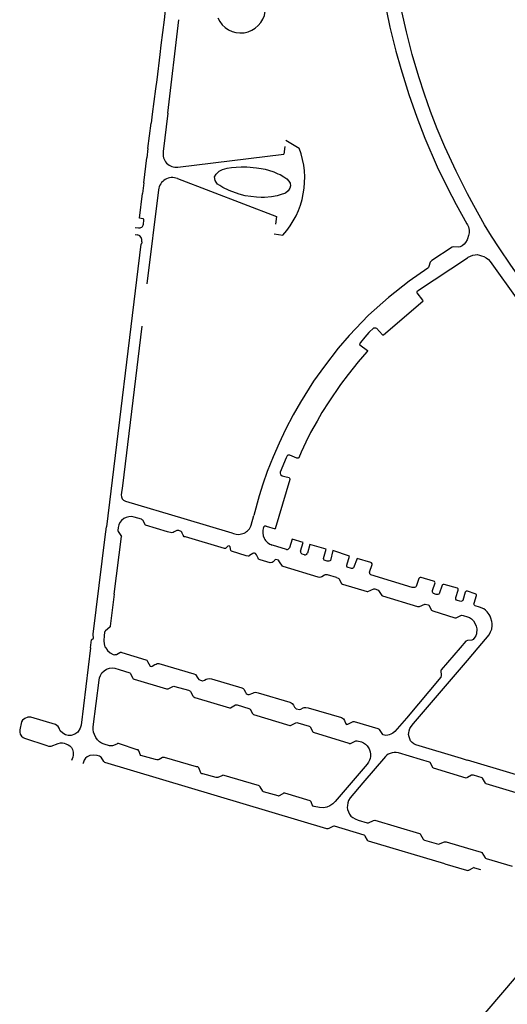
# Model space of a CAD drawing. Extents: x 148869 to 161638, y 453607 to 469810.
# Tile 1051 of 1056: x 159129.06 to 159131.15, y 459884.28 to 459888.52. Entities that reach past the tile are written whole.
import ezdxf

# ---------------------------------------------------------------- set-up
doc = ezdxf.new("R2010")
doc.units = 0
doc.layers.add('LKI_V01_KANTRIJWEG', color=252, linetype='CONTINUOUS')

msp = doc.modelspace()

# ---------------------------------------------------------------- linework, layer by layer
at = {"layer": 'LKI_V01_KANTRIJWEG'}
for p, q in [((159129.683, 459888.5655), (159129.6777, 459888.5243)), ((159129.683, 459888.5655), (159129.6777, 459888.5243)), ((159129.6777, 459888.5243), (159129.6645, 459888.4146)), ((159129.6777, 459888.5243), (159129.6645, 459888.4146)), ((159129.6937, 459888.1217), (159129.7421, 459888.5245)), ((159129.6937, 459888.1217), (159129.7421, 459888.5245)), ((159129.6645, 459888.4146), (159129.6601, 459888.3748)), ((159129.6645, 459888.4146), (159129.6601, 459888.3748)), ((159129.6601, 459888.3748), (159129.6462, 459888.2657)), ((159129.6601, 459888.3748), (159129.6462, 459888.2657)), ((159129.6462, 459888.2657), (159129.6416, 459888.2274)), ((159129.6462, 459888.2657), (159129.6416, 459888.2274)), ((159129.6416, 459888.2274), (159129.6264, 459888.1176)), ((159129.6416, 459888.2274), (159129.6264, 459888.1176)), ((159129.6264, 459888.1176), (159129.6218, 459888.0786)), ((159129.6264, 459888.1176), (159129.6218, 459888.0786)), ((159129.6937, 459888.1217), (159129.6742, 459887.9566)), ((159129.6937, 459888.1217), (159129.6742, 459887.9566)), ((159129.6086, 459887.9695), (159129.6218, 459888.0786)), ((159129.6086, 459887.9695), (159129.6218, 459888.0786)), ((159130.1978, 459887.9784), (159130.1939, 459887.9454)), ((159130.1978, 459887.9784), (159130.1939, 459887.9454)), ((159130.2013, 459888.0063), (159130.259, 459887.9712)), ((159130.2013, 459888.0063), (159130.259, 459887.9712)), ((159129.6086, 459887.9695), (159129.6039, 459887.93)), ((159129.6086, 459887.9695), (159129.6039, 459887.93)), ((159129.7374, 459887.889), (159130.1939, 459887.9454)), ((159129.7374, 459887.889), (159130.1939, 459887.9454)), ((159129.5905, 459887.8214), (159129.6039, 459887.93)), ((159129.5905, 459887.8214), (159129.6039, 459887.93)), ((159129.5905, 459887.8214), (159129.5855, 459887.7767)), ((159129.5905, 459887.8214), (159129.5855, 459887.7767)), ((159129.6541, 459887.7921), (159129.6042, 459887.3873)), ((159129.6541, 459887.7921), (159129.6042, 459887.3873)), ((159129.5894, 459887.6435), (159129.5916, 459887.662)), ((159129.5894, 459887.6435), (159129.5916, 459887.662)), ((159129.5529, 459887.6302), (159129.5674, 459887.6286)), ((159129.5529, 459887.6302), (159129.5674, 459887.6286)), ((159129.5529, 459887.6), (159129.5641, 459887.5986)), ((159129.5529, 459887.6), (159129.5641, 459887.5986)), ((159130.1523, 459887.6028), (159130.1894, 459887.5974)), ((159130.1523, 459887.6028), (159130.1894, 459887.5974)), ((159129.5782, 459887.5578), (159129.4297, 459886.3404)), ((159129.5782, 459887.5578), (159129.4297, 459886.3404)), ((159129.5829, 459887.5675), (159129.5822, 459887.5622)), ((159129.5829, 459887.5675), (159129.5822, 459887.5622)), ((159130.3213, 459886.9676), (159130.265, 459886.8781)), ((159130.3213, 459886.9676), (159130.265, 459886.8781)), ((159129.512, 459886.4518), (159129.7636, 459886.3764)), ((159129.512, 459886.4518), (159129.7636, 459886.3764)), ((159129.5803, 459886.3737), (159129.5494, 459886.3831)), ((159129.5803, 459886.3737), (159129.5494, 459886.3831)), ((159129.5984, 459886.3479), (159129.5864, 459886.3689)), ((159129.5984, 459886.3479), (159129.5864, 459886.3689)), ((159129.7636, 459886.3764), (159129.9695, 459886.3146)), ((159129.7636, 459886.3764), (159129.9695, 459886.3146)), ((159130.0529, 459886.3487), (159130.0647, 459886.3899)), ((159130.0529, 459886.3487), (159130.0647, 459886.3899)), ((159129.4247, 459886.2984), (159129.4297, 459886.3404)), ((159129.4247, 459886.2984), (159129.4297, 459886.3404)), ((159130.118, 459886.3437), (159130.1554, 459886.3325)), ((159130.118, 459886.3437), (159130.1554, 459886.3325)), ((159129.3734, 459885.8788), (159129.4247, 459886.2984)), ((159129.3734, 459885.8788), (159129.4247, 459886.2984)), ((159129.4632, 459886.0511), (159129.4953, 459886.2998)), ((159129.4632, 459886.0511), (159129.4953, 459886.2998)), ((159129.7544, 459886.3181), (159129.7521, 459886.3203)), ((159129.7544, 459886.3181), (159129.7521, 459886.3203)), ((159129.9695, 459886.3146), (159129.9772, 459886.3123)), ((159129.9695, 459886.3146), (159129.9772, 459886.3123)), ((159130.2051, 459886.2438), (159130.1439, 459886.2622)), ((159130.2051, 459886.2438), (159130.1439, 459886.2622)), ((159130.3055, 459886.2651), (159130.2949, 459886.2273)), ((159130.3055, 459886.2651), (159130.2949, 459886.2273)), ((159130.1567, 459886.2001), (159130.154, 459886.1969)), ((159130.1567, 459886.2001), (159130.154, 459886.1969)), ((159130.2823, 459886.2207), (159130.2725, 459886.2234)), ((159130.2823, 459886.2207), (159130.2725, 459886.2234)), ((159129.3723, 459885.8701), (159129.3734, 459885.8788)), ((159129.3723, 459885.8701), (159129.3734, 459885.8788)), ((159130.9831, 459885.7648), (159131.0295, 459885.8195)), ((159130.9831, 459885.7648), (159131.0295, 459885.8195)), ((159129.373, 459885.4795), (159129.399, 459885.6802)), ((159129.373, 459885.4795), (159129.399, 459885.6802)), ((159130.4594, 459885.4958), (159130.4619, 459885.4916)), ((159130.4594, 459885.4958), (159130.4619, 459885.4916)), ((159130.4619, 459885.4916), (159130.4641, 459885.4902)), ((159130.4619, 459885.4916), (159130.4641, 459885.4902)), ((159130.9831, 459885.3352), (159130.9578, 459885.3428)), ((159130.9831, 459885.3352), (159130.9578, 459885.3428)), ((159130.799, 459884.9921), (159130.8595, 459884.9743)), ((159130.799, 459884.9921), (159130.8595, 459884.9743)), ((159130.8595, 459884.9743), (159130.8846, 459884.9852)), ((159130.8595, 459884.9743), (159130.8846, 459884.9852)), ((159130.8855, 459884.8904), (159130.9798, 459884.8623)), ((159130.8855, 459884.8904), (159130.9798, 459884.8623)), ((159130.9798, 459884.8623), (159130.9831, 459884.8617)), ((159130.9798, 459884.8623), (159130.9831, 459884.8617)), ((159130.989, 459884.8628), (159131.0076, 459884.8727)), ((159130.989, 459884.8628), (159131.0076, 459884.8727)), ((159131.0144, 459884.8729), (159131.0395, 459884.8654)), ((159131.0144, 459884.8729), (159131.0395, 459884.8654)), ((159131.2559, 459884.4793), (159130.9831, 459884.159)), ((159131.2559, 459884.4793), (159130.9831, 459884.159))]:
    msp.add_line(p, q, dxfattribs=at)
for points in [[(159130.9831, 459887.7741), (159130.9343, 459887.8716), (159130.8861, 459887.9767), (159130.8535, 459888.0542), (159130.8247, 459888.1299), (159130.7982, 459888.2044), (159130.7742, 459888.2787), (159130.746, 459888.3753), (159130.7206, 459888.4723), (159130.7017, 459888.5592), (159130.6776, 459888.6866), (159130.6623, 459888.7929), (159130.6485, 459888.9221), (159130.6429, 459889.01), (159130.6386, 459889.1204)], [(159130.9831, 459887.7741), (159130.9343, 459887.8716), (159130.8861, 459887.9767), (159130.8535, 459888.0542), (159130.8247, 459888.1299), (159130.7982, 459888.2044), (159130.7742, 459888.2787), (159130.746, 459888.3753), (159130.7206, 459888.4723), (159130.7017, 459888.5592), (159130.6776, 459888.6866), (159130.6623, 459888.7929), (159130.6485, 459888.9221), (159130.6429, 459889.01), (159130.6386, 459889.1204)], [(159130.6179, 459888.6559), (159130.6347, 459888.563), (159130.6496, 459888.493), (159130.6747, 459888.3888), (159130.6965, 459888.314), (159130.7313, 459888.202), (159130.7658, 459888.1055), (159130.8003, 459888.015), (159130.8535, 459887.8916), (159130.898, 459887.8001), (159130.9344, 459887.7288), (159130.9808, 459887.6457), (159130.9831, 459887.6409)], [(159130.6179, 459888.6559), (159130.6347, 459888.563), (159130.6496, 459888.493), (159130.6747, 459888.3888), (159130.6965, 459888.314), (159130.7313, 459888.202), (159130.7658, 459888.1055), (159130.8003, 459888.015), (159130.8535, 459887.8916), (159130.898, 459887.8001), (159130.9344, 459887.7288), (159130.9808, 459887.6457), (159130.9831, 459887.6409)], [(159129.8952, 459887.8472), (159129.9017, 459887.8595), (159129.9149, 459887.8716), (159129.9301, 459887.8792), (159129.949, 459887.8846), (159129.9683, 459887.8878), (159129.9886, 459887.8896), (159130.0102, 459887.8906), (159130.0338, 459887.8904), (159130.0752, 459887.8868), (159130.0959, 459887.8841), (159130.1135, 459887.8804), (159130.1272, 459887.8767), (159130.1502, 459887.8692), (159130.1674, 459887.8613), (159130.178, 459887.8578), (159130.1939, 459887.8482), (159130.2062, 459887.8394), (159130.2155, 459887.8288), (159130.2207, 459887.8203), (159130.2221, 459887.8095), (159130.2196, 459887.7985), (159130.2124, 459887.7879), (159130.2004, 459887.7776), (159130.1774, 459887.7697), (159130.1649, 459887.7664), (159130.1401, 459887.7624), (159130.1105, 459887.7595), (159130.0962, 459887.7592), (159130.0761, 459887.7602), (159130.0271, 459887.7664), (159130.0014, 459887.7733), (159129.958, 459887.7893), (159129.9306, 459887.8022), (159129.9175, 459887.8104), (159129.9086, 459887.8169), (159129.9015, 459887.8253), (159129.8976, 459887.8324), (159129.8952, 459887.8472)], [(159129.8952, 459887.8472), (159129.9017, 459887.8595), (159129.9149, 459887.8716), (159129.9301, 459887.8792), (159129.949, 459887.8846), (159129.9683, 459887.8878), (159129.9886, 459887.8896), (159130.0102, 459887.8906), (159130.0338, 459887.8904), (159130.0752, 459887.8868), (159130.0959, 459887.8841), (159130.1135, 459887.8804), (159130.1272, 459887.8767), (159130.1502, 459887.8692), (159130.1674, 459887.8613), (159130.178, 459887.8578), (159130.1939, 459887.8482), (159130.2062, 459887.8394), (159130.2155, 459887.8288), (159130.2207, 459887.8203), (159130.2221, 459887.8095), (159130.2196, 459887.7985), (159130.2124, 459887.7879), (159130.2004, 459887.7776), (159130.1774, 459887.7697), (159130.1649, 459887.7664), (159130.1401, 459887.7624), (159130.1105, 459887.7595), (159130.0962, 459887.7592), (159130.0761, 459887.7602), (159130.0271, 459887.7664), (159130.0014, 459887.7733), (159129.958, 459887.7893), (159129.9306, 459887.8022), (159129.9175, 459887.8104), (159129.9086, 459887.8169), (159129.9015, 459887.8253), (159129.8976, 459887.8324), (159129.8952, 459887.8472)], [(159129.7354, 459887.8403), (159130.1615, 459887.6771), (159130.1574, 459887.6444)], [(159129.7354, 459887.8403), (159130.1615, 459887.6771), (159130.1574, 459887.6444)], [(159129.5873, 459887.6677), (159129.5726, 459887.6694), (159129.5855, 459887.7767)], [(159129.5873, 459887.6677), (159129.5726, 459887.6694), (159129.5855, 459887.7767)], [(159131.2287, 459887.3846), (159131.1702, 459887.4671), (159131.1195, 459887.5417), (159131.0871, 459887.5918), (159131.0574, 459887.6405), (159131.0103, 459887.7244), (159130.9831, 459887.7741)], [(159131.2287, 459887.3846), (159131.1702, 459887.4671), (159131.1195, 459887.5417), (159131.0871, 459887.5918), (159131.0574, 459887.6405), (159131.0103, 459887.7244), (159130.9831, 459887.7741)], [(159130.9831, 459887.6409), (159130.9873, 459887.6321), (159130.9904, 459887.6188), (159130.9905, 459887.6063), (159130.9884, 459887.5951), (159130.9831, 459887.5803)], [(159130.9831, 459887.6409), (159130.9873, 459887.6321), (159130.9904, 459887.6188), (159130.9905, 459887.6063), (159130.9884, 459887.5951), (159130.9831, 459887.5803)], [(159130.9831, 459887.5803), (159130.9818, 459887.5767), (159130.9756, 459887.5657), (159130.9689, 459887.5573), (159130.9611, 459887.5509), (159130.9516, 459887.547), (159130.944, 459887.5457), (159130.9247, 459887.5464), (159130.9177, 459887.5451), (159130.8299, 459887.4873), (159130.8261, 459887.484), (159130.823, 459887.4799), (159130.8179, 459887.4611), (159130.816, 459887.4578), (159130.8123, 459887.454), (159130.7332, 459887.3992)], [(159130.9831, 459887.5803), (159130.9818, 459887.5767), (159130.9756, 459887.5657), (159130.9689, 459887.5573), (159130.9611, 459887.5509), (159130.9516, 459887.547), (159130.944, 459887.5457), (159130.9247, 459887.5464), (159130.9177, 459887.5451), (159130.8299, 459887.4873), (159130.8261, 459887.484), (159130.823, 459887.4799), (159130.8179, 459887.4611), (159130.816, 459887.4578), (159130.8123, 459887.454), (159130.7332, 459887.3992)], [(159130.9831, 459887.4997), (159130.986, 459887.5016), (159131.0068, 459887.5105), (159131.016, 459887.5126), (159131.0247, 459887.5128), (159131.0352, 459887.5107), (159131.0446, 459887.5083), (159131.0547, 459887.5048), (159131.0638, 459887.4993), (159131.0741, 459887.4913), (159131.0811, 459887.4832), (159131.1997, 459887.3169), (159131.2668, 459887.2321), (159131.3739, 459887.1083), (159131.4835, 459886.9935), (159131.5545, 459886.9248), (159131.6423, 459886.847), (159131.7293, 459886.776)], [(159130.9831, 459887.4997), (159130.986, 459887.5016), (159131.0068, 459887.5105), (159131.016, 459887.5126), (159131.0247, 459887.5128), (159131.0352, 459887.5107), (159131.0446, 459887.5083), (159131.0547, 459887.5048), (159131.0638, 459887.4993), (159131.0741, 459887.4913), (159131.0811, 459887.4832), (159131.1997, 459887.3169), (159131.2668, 459887.2321), (159131.3739, 459887.1083), (159131.4835, 459886.9935), (159131.5545, 459886.9248), (159131.6423, 459886.847), (159131.7293, 459886.776)], [(159130.5598, 459887.177), (159130.5801, 459887.1971), (159130.5836, 459887.1983), (159130.5885, 459887.1983), (159130.5918, 459887.1957), (159130.6173, 459887.1676), (159130.6196, 459887.1673), (159130.6219, 459887.168), (159130.7915, 459887.312), (159130.7923, 459887.3142), (159130.7912, 459887.3172), (159130.7666, 459887.3478), (159130.7661, 459887.3514), (159130.767, 459887.3548), (159130.7691, 459887.3575), (159130.9831, 459887.4997)], [(159130.5598, 459887.177), (159130.5801, 459887.1971), (159130.5836, 459887.1983), (159130.5885, 459887.1983), (159130.5918, 459887.1957), (159130.6173, 459887.1676), (159130.6196, 459887.1673), (159130.6219, 459887.168), (159130.7915, 459887.312), (159130.7923, 459887.3142), (159130.7912, 459887.3172), (159130.7666, 459887.3478), (159130.7661, 459887.3514), (159130.767, 459887.3548), (159130.7691, 459887.3575), (159130.9831, 459887.4997)], [(159130.7332, 459887.3992), (159130.6434, 459887.3283), (159130.5584, 459887.2526)], [(159130.7332, 459887.3992), (159130.6434, 459887.3283), (159130.5584, 459887.2526)], [(159130.5584, 459887.2526), (159130.4752, 459887.164), (159130.4267, 459887.1096), (159130.368, 459887.0331), (159130.3213, 459886.9676)], [(159130.5584, 459887.2526), (159130.4752, 459887.164), (159130.4267, 459887.1096), (159130.368, 459887.0331), (159130.3213, 459886.9676)], [(159129.5818, 459887.2047), (159129.4985, 459886.5167), (159129.4935, 459886.4787)], [(159129.5818, 459887.2047), (159129.4985, 459886.5167), (159129.4935, 459886.4787)], [(159130.5598, 459887.177), (159130.5418, 459887.1574), (159130.5231, 459887.1347), (159130.5189, 459887.1286), (159130.5209, 459887.1239), (159130.5535, 459887.1006), (159130.5537, 459887.0982), (159130.5511, 459887.0941), (159130.5135, 459887.0511), (159130.4697, 459886.9973), (159130.4378, 459886.9537), (159130.3865, 459886.8795), (159130.3574, 459886.833), (159130.3361, 459886.7965), (159130.3088, 459886.7475), (159130.2878, 459886.7048), (159130.2679, 459886.6623), (159130.2573, 459886.6385), (159130.2551, 459886.6365), (159130.2489, 459886.6366), (159130.2189, 459886.649), (159130.2153, 459886.6496), (159130.211, 459886.6493), (159130.2081, 459886.6471), (159130.2036, 459886.6382), (159130.1779, 459886.5761), (159130.1776, 459886.5722), (159130.1794, 459886.5655), (159130.1858, 459886.5611)], [(159130.5598, 459887.177), (159130.5418, 459887.1574), (159130.5231, 459887.1347), (159130.5189, 459887.1286), (159130.5209, 459887.1239), (159130.5535, 459887.1006), (159130.5537, 459887.0982), (159130.5511, 459887.0941), (159130.5135, 459887.0511), (159130.4697, 459886.9973), (159130.4378, 459886.9537), (159130.3865, 459886.8795), (159130.3574, 459886.833), (159130.3361, 459886.7965), (159130.3088, 459886.7475), (159130.2878, 459886.7048), (159130.2679, 459886.6623), (159130.2573, 459886.6385), (159130.2551, 459886.6365), (159130.2489, 459886.6366), (159130.2189, 459886.649), (159130.2153, 459886.6496), (159130.211, 459886.6493), (159130.2081, 459886.6471), (159130.2036, 459886.6382), (159130.1779, 459886.5761), (159130.1776, 459886.5722), (159130.1794, 459886.5655), (159130.1858, 459886.5611)], [(159130.265, 459886.8781), (159130.2339, 459886.8234), (159130.2012, 459886.7594), (159130.173, 459886.7015), (159130.1472, 459886.6424), (159130.1221, 459886.579), (159130.1033, 459886.5251), (159130.0874, 459886.4739), (159130.0647, 459886.3899)], [(159130.265, 459886.8781), (159130.2339, 459886.8234), (159130.2012, 459886.7594), (159130.173, 459886.7015), (159130.1472, 459886.6424), (159130.1221, 459886.579), (159130.1033, 459886.5251), (159130.0874, 459886.4739), (159130.0647, 459886.3899)], [(159130.1858, 459886.5611), (159130.1978, 459886.5581), (159130.2161, 459886.5526), (159130.2179, 459886.5505), (159130.219, 459886.5477), (159130.219, 459886.5443), (159130.1554, 459886.3325)], [(159130.1858, 459886.5611), (159130.1978, 459886.5581), (159130.2161, 459886.5526), (159130.2179, 459886.5505), (159130.219, 459886.5477), (159130.219, 459886.5443), (159130.1554, 459886.3325)], [(159129.4801, 459886.3374), (159129.4786, 459886.3253), (159129.4803, 459886.3208), (159129.4953, 459886.2998)], [(159129.4801, 459886.3374), (159129.4786, 459886.3253), (159129.4803, 459886.3208), (159129.4953, 459886.2998)], [(159129.7328, 459886.3246), (159129.7303, 459886.324), (159129.7218, 459886.3195), (159129.7168, 459886.316), (159129.7121, 459886.3148), (159129.6932, 459886.3192), (159129.5984, 459886.3479)], [(159129.7328, 459886.3246), (159129.7303, 459886.324), (159129.7218, 459886.3195), (159129.7168, 459886.316), (159129.7121, 459886.3148), (159129.6932, 459886.3192), (159129.5984, 459886.3479)], [(159129.7521, 459886.3203), (159129.7413, 459886.325), (159129.7371, 459886.3256), (159129.7328, 459886.3246)], [(159129.7521, 459886.3203), (159129.7413, 459886.325), (159129.7371, 459886.3256), (159129.7328, 459886.3246)], [(159129.9523, 459886.2582), (159129.9427, 459886.2474), (159129.938, 459886.2469), (159129.77, 459886.2971), (159129.764, 459886.2985), (159129.7605, 459886.3043), (159129.7556, 459886.3141), (159129.7544, 459886.3181)], [(159129.9523, 459886.2582), (159129.9427, 459886.2474), (159129.938, 459886.2469), (159129.77, 459886.2971), (159129.764, 459886.2985), (159129.7605, 459886.3043), (159129.7556, 459886.3141), (159129.7544, 459886.3181)], [(159130.2656, 459886.2359), (159130.2771, 459886.2738), (159130.2286, 459886.2883), (159130.2174, 459886.2503)], [(159130.2656, 459886.2359), (159130.2771, 459886.2738), (159130.2286, 459886.2883), (159130.2174, 459886.2503)], [(159129.9631, 459886.2548), (159129.9576, 459886.2584), (159129.9523, 459886.2582)], [(159129.9631, 459886.2548), (159129.9576, 459886.2584), (159129.9523, 459886.2582)], [(159130.0596, 459886.2255), (159130.0459, 459886.2178), (159130.0433, 459886.2152), (159130.0398, 459886.2151), (159130.0318, 459886.2167), (159129.9682, 459886.236), (159129.9652, 459886.239), (159129.9631, 459886.2548)], [(159130.0596, 459886.2255), (159130.0459, 459886.2178), (159130.0433, 459886.2152), (159130.0398, 459886.2151), (159130.0318, 459886.2167), (159129.9682, 459886.236), (159129.9652, 459886.239), (159129.9631, 459886.2548)], [(159130.5091, 459886.2042), (159130.4929, 459886.1644), (159130.4892, 459886.1619), (159130.4847, 459886.1619), (159130.4653, 459886.1673), (159130.4645, 459886.1712), (159130.4651, 459886.1757), (159130.4761, 459886.2148), (159130.4045, 459886.2383), (159130.3937, 459886.1966), (159130.3906, 459886.1942), (159130.3872, 459886.1935), (159130.3805, 459886.1936), (159130.3664, 459886.1977), (159130.365, 459886.2005), (159130.3646, 459886.2043), (159130.376, 459886.2447), (159130.3055, 459886.2651)], [(159130.5091, 459886.2042), (159130.4929, 459886.1644), (159130.4892, 459886.1619), (159130.4847, 459886.1619), (159130.4653, 459886.1673), (159130.4645, 459886.1712), (159130.4651, 459886.1757), (159130.4761, 459886.2148), (159130.4045, 459886.2383), (159130.3937, 459886.1966), (159130.3906, 459886.1942), (159130.3872, 459886.1935), (159130.3805, 459886.1936), (159130.3664, 459886.1977), (159130.365, 459886.2005), (159130.3646, 459886.2043), (159130.376, 459886.2447), (159130.3055, 459886.2651)], [(159130.0759, 459886.2206), (159130.0713, 459886.226), (159130.0667, 459886.2274), (159130.0627, 459886.2271), (159130.0596, 459886.2255)], [(159130.0759, 459886.2206), (159130.0713, 459886.226), (159130.0667, 459886.2274), (159130.0627, 459886.2271), (159130.0596, 459886.2255)], [(159130.154, 459886.1969), (159130.1477, 459886.1896), (159130.1433, 459886.1872), (159130.135, 459886.1864), (159130.0922, 459886.1984), (159130.085, 459886.2017), (159130.0827, 459886.2055), (159130.0759, 459886.2206)], [(159130.154, 459886.1969), (159130.1477, 459886.1896), (159130.1433, 459886.1872), (159130.135, 459886.1864), (159130.0922, 459886.1984), (159130.085, 459886.2017), (159130.0827, 459886.2055), (159130.0759, 459886.2206)], [(159130.1741, 459886.1908), (159130.1697, 459886.1973), (159130.165, 459886.199), (159130.1567, 459886.2001)], [(159130.1741, 459886.1908), (159130.1697, 459886.1973), (159130.165, 459886.199), (159130.1567, 459886.2001)], [(159130.8372, 459886.1072), (159130.7848, 459886.1222), (159130.7804, 459886.1225), (159130.7769, 459886.1216), (159130.7744, 459886.1189), (159130.7633, 459886.0838), (159130.7601, 459886.0808), (159130.7558, 459886.0795), (159130.7511, 459886.079), (159130.7457, 459886.0798), (159130.5683, 459886.1344), (159130.5641, 459886.1383), (159130.5628, 459886.1412), (159130.5625, 459886.1451), (159130.5739, 459886.179), (159130.5732, 459886.1818), (159130.5712, 459886.1855), (159130.5677, 459886.1879), (159130.5091, 459886.2042)], [(159130.8372, 459886.1072), (159130.7848, 459886.1222), (159130.7804, 459886.1225), (159130.7769, 459886.1216), (159130.7744, 459886.1189), (159130.7633, 459886.0838), (159130.7601, 459886.0808), (159130.7558, 459886.0795), (159130.7511, 459886.079), (159130.7457, 459886.0798), (159130.5683, 459886.1344), (159130.5641, 459886.1383), (159130.5628, 459886.1412), (159130.5625, 459886.1451), (159130.5739, 459886.179), (159130.5732, 459886.1818), (159130.5712, 459886.1855), (159130.5677, 459886.1879), (159130.5091, 459886.2042)], [(159130.3714, 459886.134), (159130.3679, 459886.1324), (159130.3572, 459886.1251), (159130.353, 459886.1235), (159130.3465, 459886.1234), (159130.3407, 459886.1244), (159130.1898, 459886.1695), (159130.1871, 459886.1716), (159130.1741, 459886.1908)], [(159130.3714, 459886.134), (159130.3679, 459886.1324), (159130.3572, 459886.1251), (159130.353, 459886.1235), (159130.3465, 459886.1234), (159130.3407, 459886.1244), (159130.1898, 459886.1695), (159130.1871, 459886.1716), (159130.1741, 459886.1908)], [(159130.4207, 459886.122), (159130.3809, 459886.1339), (159130.3768, 459886.1347), (159130.3714, 459886.134)], [(159130.4207, 459886.122), (159130.3809, 459886.1339), (159130.3768, 459886.1347), (159130.3714, 459886.134)], [(159130.4207, 459886.122), (159130.4269, 459886.1205), (159130.4295, 459886.1187), (159130.4315, 459886.1155), (159130.4415, 459886.0967), (159130.4461, 459886.0935), (159130.5515, 459886.0625), (159130.5546, 459886.0623), (159130.5813, 459886.0732), (159130.585, 459886.0735), (159130.5969, 459886.0699), (159130.5985, 459886.0689), (159130.6008, 459886.0662), (159130.6152, 459886.0458), (159130.6183, 459886.0434), (159130.7683, 459885.9981), (159130.7736, 459885.9974), (159130.7774, 459885.998), (159130.7999, 459886.0083), (159130.8022, 459886.0086), (159130.8139, 459886.0053), (159130.8169, 459886.0031), (159130.8295, 459885.9827), (159130.834, 459885.9794), (159130.9298, 459885.949)], [(159130.4207, 459886.122), (159130.4269, 459886.1205), (159130.4295, 459886.1187), (159130.4315, 459886.1155), (159130.4415, 459886.0967), (159130.4461, 459886.0935), (159130.5515, 459886.0625), (159130.5546, 459886.0623), (159130.5813, 459886.0732), (159130.585, 459886.0735), (159130.5969, 459886.0699), (159130.5985, 459886.0689), (159130.6008, 459886.0662), (159130.6152, 459886.0458), (159130.6183, 459886.0434), (159130.7683, 459885.9981), (159130.7736, 459885.9974), (159130.7774, 459885.998), (159130.7999, 459886.0083), (159130.8022, 459886.0086), (159130.8139, 459886.0053), (159130.8169, 459886.0031), (159130.8295, 459885.9827), (159130.834, 459885.9794), (159130.9298, 459885.949)], [(159130.8561, 459886.0498), (159130.8517, 459886.0495), (159130.8484, 459886.0501), (159130.8379, 459886.054), (159130.8344, 459886.0568), (159130.8328, 459886.0613), (159130.8332, 459886.0661), (159130.8444, 459886.1001), (159130.8437, 459886.1029), (159130.8414, 459886.1052), (159130.8372, 459886.1072)], [(159130.8561, 459886.0498), (159130.8517, 459886.0495), (159130.8484, 459886.0501), (159130.8379, 459886.054), (159130.8344, 459886.0568), (159130.8328, 459886.0613), (159130.8332, 459886.0661), (159130.8444, 459886.1001), (159130.8437, 459886.1029), (159130.8414, 459886.1052), (159130.8372, 459886.1072)], [(159130.9831, 459886.0632), (159130.9808, 459886.0639), (159130.9775, 459886.0637), (159130.9759, 459886.063), (159130.9737, 459886.0602), (159130.9634, 459886.0241), (159130.9613, 459886.0218), (159130.9588, 459886.0201), (159130.9549, 459886.0195), (159130.9366, 459886.0255), (159130.9341, 459886.0289), (159130.9328, 459886.0331), (159130.9328, 459886.0368), (159130.9438, 459886.0687), (159130.9438, 459886.0732), (159130.9408, 459886.0764), (159130.8831, 459886.0927), (159130.8793, 459886.0924), (159130.8765, 459886.0913), (159130.8744, 459886.0894), (159130.8623, 459886.0528), (159130.8599, 459886.0507), (159130.8561, 459886.0498)], [(159130.9831, 459886.0632), (159130.9808, 459886.0639), (159130.9775, 459886.0637), (159130.9759, 459886.063), (159130.9737, 459886.0602), (159130.9634, 459886.0241), (159130.9613, 459886.0218), (159130.9588, 459886.0201), (159130.9549, 459886.0195), (159130.9366, 459886.0255), (159130.9341, 459886.0289), (159130.9328, 459886.0331), (159130.9328, 459886.0368), (159130.9438, 459886.0687), (159130.9438, 459886.0732), (159130.9408, 459886.0764), (159130.8831, 459886.0927), (159130.8793, 459886.0924), (159130.8765, 459886.0913), (159130.8744, 459886.0894), (159130.8623, 459886.0528), (159130.8599, 459886.0507), (159130.8561, 459886.0498)], [(159129.4632, 459886.0511), (159129.4455, 459885.9132), (159129.4455, 459885.9104), (159129.4447, 459885.9085), (159129.4257, 459885.8933), (159129.4235, 459885.8905), (159129.4219, 459885.8859), (159129.4203, 459885.8736), (159129.4186, 459885.8506), (159129.4197, 459885.8375), (159129.4237, 459885.824), (159129.4267, 459885.8195)], [(159129.4632, 459886.0511), (159129.4455, 459885.9132), (159129.4455, 459885.9104), (159129.4447, 459885.9085), (159129.4257, 459885.8933), (159129.4235, 459885.8905), (159129.4219, 459885.8859), (159129.4203, 459885.8736), (159129.4186, 459885.8506), (159129.4197, 459885.8375), (159129.4237, 459885.824), (159129.4267, 459885.8195)], [(159131.0541, 459885.9877), (159131.036, 459885.995), (159131.0163, 459886.0014), (159131.0131, 459886.0048), (159131.0116, 459886.0083), (159131.0118, 459886.0126), (159131.0222, 459886.0453), (159131.0219, 459886.049), (159131.0199, 459886.0513), (159131.0174, 459886.0529), (159130.9831, 459886.0632)], [(159131.0541, 459885.9877), (159131.036, 459885.995), (159131.0163, 459886.0014), (159131.0131, 459886.0048), (159131.0116, 459886.0083), (159131.0118, 459886.0126), (159131.0222, 459886.0453), (159131.0219, 459886.049), (159131.0199, 459886.0513), (159131.0174, 459886.0529), (159130.9831, 459886.0632)], [(159131.0899, 459885.9163), (159131.09, 459885.9248), (159131.0889, 459885.9336), (159131.0848, 459885.9481), (159131.0814, 459885.9565), (159131.0767, 459885.964), (159131.068, 459885.9751), (159131.0614, 459885.9822), (159131.0541, 459885.9877)], [(159131.0899, 459885.9163), (159131.09, 459885.9248), (159131.0889, 459885.9336), (159131.0848, 459885.9481), (159131.0814, 459885.9565), (159131.0767, 459885.964), (159131.068, 459885.9751), (159131.0614, 459885.9822), (159131.0541, 459885.9877)], [(159130.9298, 459885.949), (159130.9333, 459885.9484), (159130.9355, 459885.9485), (159130.9556, 459885.9593), (159130.96, 459885.9603), (159130.9645, 459885.9596), (159130.9831, 459885.9534)], [(159130.9298, 459885.949), (159130.9333, 459885.9484), (159130.9355, 459885.9485), (159130.9556, 459885.9593), (159130.96, 459885.9603), (159130.9645, 459885.9596), (159130.9831, 459885.9534)], [(159130.9831, 459885.9534), (159130.9927, 459885.9501), (159131.0008, 459885.9448), (159131.0054, 459885.9405), (159131.0089, 459885.9364)], [(159130.9831, 459885.9534), (159130.9927, 459885.9501), (159131.0008, 459885.9448), (159131.0054, 459885.9405), (159131.0089, 459885.9364)], [(159131.0089, 459885.9364), (159131.0174, 459885.9235), (159131.0217, 459885.9127), (159131.0237, 459885.9014), (159131.0224, 459885.8804), (159131.0189, 459885.8722), (159131.0152, 459885.8657), (159131.0075, 459885.8558), (159131.0024, 459885.8536), (159130.9832, 459885.8517)], [(159131.0089, 459885.9364), (159131.0174, 459885.9235), (159131.0217, 459885.9127), (159131.0237, 459885.9014), (159131.0224, 459885.8804), (159131.0189, 459885.8722), (159131.0152, 459885.8657), (159131.0075, 459885.8558), (159131.0024, 459885.8536), (159130.9832, 459885.8517)], [(159131.0295, 459885.8195), (159131.0776, 459885.8762), (159131.0834, 459885.8881), (159131.0878, 459885.8996), (159131.0899, 459885.9163)], [(159131.0295, 459885.8195), (159131.0776, 459885.8762), (159131.0834, 459885.8881), (159131.0878, 459885.8996), (159131.0899, 459885.9163)], [(159129.3614, 459885.8195), (159129.3656, 459885.8545), (159129.374, 459885.8613), (159129.3748, 459885.8672), (159129.3723, 459885.8701)], [(159129.3614, 459885.8195), (159129.3656, 459885.8545), (159129.374, 459885.8613), (159129.3748, 459885.8672), (159129.3723, 459885.8701)], [(159129.3614, 459885.8195), (159129.3206, 459885.487), (159129.3164, 459885.4734), (159129.3073, 459885.4574), (159129.2938, 459885.4479), (159129.2787, 459885.4431), (159129.2651, 459885.4422), (159129.2534, 459885.4452), (159129.2418, 459885.4526), (159129.2306, 459885.4631), (159129.2264, 459885.4745), (159129.222, 459885.4817), (159129.2165, 459885.4861), (159129.2107, 459885.4892), (159129.1044, 459885.521), (159129.0912, 459885.521), (159129.0783, 459885.5162), (159129.0691, 459885.5079), (159129.0651, 459885.5018), (159129.0574, 459885.4671), (159129.0567, 459885.4563), (159129.0589, 459885.4477), (159129.0648, 459885.4397), (159129.0713, 459885.4338), (159129.0767, 459885.4304), (159129.174, 459885.3992), (159129.181, 459885.3963), (159129.1863, 459885.3959), (159129.1919, 459885.3969)], [(159129.3614, 459885.8195), (159129.3206, 459885.487), (159129.3164, 459885.4734), (159129.3073, 459885.4574), (159129.2938, 459885.4479), (159129.2787, 459885.4431), (159129.2651, 459885.4422), (159129.2534, 459885.4452), (159129.2418, 459885.4526), (159129.2306, 459885.4631), (159129.2264, 459885.4745), (159129.222, 459885.4817), (159129.2165, 459885.4861), (159129.2107, 459885.4892), (159129.1044, 459885.521), (159129.0912, 459885.521), (159129.0783, 459885.5162), (159129.0691, 459885.5079), (159129.0651, 459885.5018), (159129.0574, 459885.4671), (159129.0567, 459885.4563), (159129.0589, 459885.4477), (159129.0648, 459885.4397), (159129.0713, 459885.4338), (159129.0767, 459885.4304), (159129.174, 459885.3992), (159129.181, 459885.3963), (159129.1863, 459885.3959), (159129.1919, 459885.3969)], [(159129.4267, 459885.8195), (159129.4341, 459885.8085), (159129.4455, 459885.7984), (159129.4589, 459885.7915), (159129.4649, 459885.7899), (159129.468, 459885.7913), (159129.4726, 459885.7918), (159129.4872, 459885.8), (159129.4899, 459885.8009), (159129.4931, 459885.8009), (159129.4968, 459885.8004), (159129.6, 459885.7684)], [(159129.4267, 459885.8195), (159129.4341, 459885.8085), (159129.4455, 459885.7984), (159129.4589, 459885.7915), (159129.4649, 459885.7899), (159129.468, 459885.7913), (159129.4726, 459885.7918), (159129.4872, 459885.8), (159129.4899, 459885.8009), (159129.4931, 459885.8009), (159129.4968, 459885.8004), (159129.6, 459885.7684)], [(159130.9515, 459885.8195), (159130.8702, 459885.7254), (159130.8695, 459885.7223), (159130.8711, 459885.7004), (159130.8685, 459885.6937), (159130.7207, 459885.5176), (159130.6705, 459885.46), (159130.6627, 459885.453), (159130.6536, 459885.448), (159130.6468, 459885.4453), (159130.6403, 459885.4435), (159130.6325, 459885.443), (159130.6212, 459885.4453), (159130.6188, 459885.4467), (159130.6055, 459885.4684)], [(159130.9515, 459885.8195), (159130.8702, 459885.7254), (159130.8695, 459885.7223), (159130.8711, 459885.7004), (159130.8685, 459885.6937), (159130.7207, 459885.5176), (159130.6705, 459885.46), (159130.6627, 459885.453), (159130.6536, 459885.448), (159130.6468, 459885.4453), (159130.6403, 459885.4435), (159130.6325, 459885.443), (159130.6212, 459885.4453), (159130.6188, 459885.4467), (159130.6055, 459885.4684)], [(159130.9831, 459885.8517), (159130.9771, 459885.8491), (159130.9515, 459885.8195)], [(159130.9831, 459885.8517), (159130.9771, 459885.8491), (159130.9515, 459885.8195)], [(159129.399, 459885.6802), (159129.4003, 459885.6907), (159129.4041, 459885.7013), (159129.4105, 459885.7118), (159129.4195, 459885.7205), (159129.4297, 459885.7273), (159129.4432, 459885.7317), (159129.4562, 459885.7334), (159129.4659, 459885.7321), (159129.4843, 459885.7272), (159129.5302, 459885.7125), (159129.5315, 459885.7108), (159129.5429, 459885.6891), (159129.5451, 459885.687), (159129.549, 459885.6853), (159129.6879, 459885.6436), (159129.6959, 459885.6431), (159129.7049, 459885.6471), (159129.7157, 459885.6533), (159129.7203, 459885.6547), (159129.7244, 459885.6541)], [(159129.399, 459885.6802), (159129.4003, 459885.6907), (159129.4041, 459885.7013), (159129.4105, 459885.7118), (159129.4195, 459885.7205), (159129.4297, 459885.7273), (159129.4432, 459885.7317), (159129.4562, 459885.7334), (159129.4659, 459885.7321), (159129.4843, 459885.7272), (159129.5302, 459885.7125), (159129.5315, 459885.7108), (159129.5429, 459885.6891), (159129.5451, 459885.687), (159129.549, 459885.6853), (159129.6879, 459885.6436), (159129.6959, 459885.6431), (159129.7049, 459885.6471), (159129.7157, 459885.6533), (159129.7203, 459885.6547), (159129.7244, 459885.6541)], [(159129.6, 459885.7684), (159129.6039, 459885.7665), (159129.6061, 459885.7614), (159129.6178, 459885.7414), (159129.6236, 459885.7397), (159129.6274, 459885.7405), (159129.6378, 459885.7477), (159129.6446, 459885.75), (159129.648, 459885.7522), (159129.6513, 459885.7529), (159129.6553, 459885.753), (159129.8066, 459885.7078), (159129.8135, 459885.7047), (159129.8235, 459885.689)], [(159129.6, 459885.7684), (159129.6039, 459885.7665), (159129.6061, 459885.7614), (159129.6178, 459885.7414), (159129.6236, 459885.7397), (159129.6274, 459885.7405), (159129.6378, 459885.7477), (159129.6446, 459885.75), (159129.648, 459885.7522), (159129.6513, 459885.7529), (159129.6553, 459885.753), (159129.8066, 459885.7078), (159129.8135, 459885.7047), (159129.8235, 459885.689)], [(159130.9578, 459885.3428), (159130.762, 459885.4019), (159130.7526, 459885.4071), (159130.745, 459885.4127), (159130.739, 459885.4194), (159130.7351, 459885.4279), (159130.7323, 459885.4369), (159130.73, 459885.4466), (159130.7307, 459885.4542), (159130.7327, 459885.4618), (159130.7362, 459885.4721), (159130.7412, 459885.481), (159130.751, 459885.4937), (159130.9831, 459885.7648)], [(159130.9578, 459885.3428), (159130.762, 459885.4019), (159130.7526, 459885.4071), (159130.745, 459885.4127), (159130.739, 459885.4194), (159130.7351, 459885.4279), (159130.7323, 459885.4369), (159130.73, 459885.4466), (159130.7307, 459885.4542), (159130.7327, 459885.4618), (159130.7362, 459885.4721), (159130.7412, 459885.481), (159130.751, 459885.4937), (159130.9831, 459885.7648)], [(159129.8235, 459885.689), (159129.828, 459885.6833), (159129.8344, 459885.6801), (159129.843, 459885.6781), (159129.8453, 459885.678), (159129.8517, 459885.68), (159129.8595, 459885.6844), (159129.8649, 459885.6869), (159129.8728, 459885.6879), (159129.882, 459885.6868), (159130.0129, 459885.6471), (159130.0154, 459885.6458)], [(159129.8235, 459885.689), (159129.828, 459885.6833), (159129.8344, 459885.6801), (159129.843, 459885.6781), (159129.8453, 459885.678), (159129.8517, 459885.68), (159129.8595, 459885.6844), (159129.8649, 459885.6869), (159129.8728, 459885.6879), (159129.882, 459885.6868), (159130.0129, 459885.6471), (159130.0154, 459885.6458)], [(159129.7244, 459885.6541), (159129.7832, 459885.6371), (159129.7885, 459885.6342), (159129.791, 459885.632), (159129.8012, 459885.6129), (159129.8033, 459885.6105), (159129.8064, 459885.6082), (159129.8104, 459885.6064), (159129.9598, 459885.5618), (159129.9641, 459885.5621), (159129.9856, 459885.5739), (159129.9929, 459885.574), (159130.0423, 459885.5591), (159130.0449, 459885.5579), (159130.048, 459885.5554)], [(159129.7244, 459885.6541), (159129.7832, 459885.6371), (159129.7885, 459885.6342), (159129.791, 459885.632), (159129.8012, 459885.6129), (159129.8033, 459885.6105), (159129.8064, 459885.6082), (159129.8104, 459885.6064), (159129.9598, 459885.5618), (159129.9641, 459885.5621), (159129.9856, 459885.5739), (159129.9929, 459885.574), (159130.0423, 459885.5591), (159130.0449, 459885.5579), (159130.048, 459885.5554)], [(159130.0154, 459885.6458), (159130.0183, 459885.645), (159130.0209, 459885.6423), (159130.0287, 459885.6289), (159130.0308, 459885.6239), (159130.0355, 459885.6204), (159130.039, 459885.6194), (159130.044, 459885.619), (159130.0598, 459885.6249), (159130.0657, 459885.6278), (159130.0709, 459885.6285), (159130.0826, 459885.6257), (159130.2189, 459885.5855), (159130.2251, 459885.5828), (159130.2297, 459885.5796), (159130.2347, 459885.5737), (159130.2398, 459885.565), (159130.2435, 459885.5597), (159130.2467, 459885.5569), (159130.2617, 459885.5538), (159130.2669, 459885.5551), (159130.2767, 459885.5611), (159130.2813, 459885.5627), (159130.2874, 459885.5636), (159130.2975, 459885.5621), (159130.4414, 459885.5194), (159130.4465, 459885.5175)], [(159130.0154, 459885.6458), (159130.0183, 459885.645), (159130.0209, 459885.6423), (159130.0287, 459885.6289), (159130.0308, 459885.6239), (159130.0355, 459885.6204), (159130.039, 459885.6194), (159130.044, 459885.619), (159130.0598, 459885.6249), (159130.0657, 459885.6278), (159130.0709, 459885.6285), (159130.0826, 459885.6257), (159130.2189, 459885.5855), (159130.2251, 459885.5828), (159130.2297, 459885.5796), (159130.2347, 459885.5737), (159130.2398, 459885.565), (159130.2435, 459885.5597), (159130.2467, 459885.5569), (159130.2617, 459885.5538), (159130.2669, 459885.5551), (159130.2767, 459885.5611), (159130.2813, 459885.5627), (159130.2874, 459885.5636), (159130.2975, 459885.5621), (159130.4414, 459885.5194), (159130.4465, 459885.5175)], [(159130.048, 459885.5554), (159130.0589, 459885.5369), (159130.0632, 459885.5328), (159130.2194, 459885.4854), (159130.2217, 459885.4854), (159130.2255, 459885.4868), (159130.2453, 459885.4972), (159130.2489, 459885.4977), (159130.2533, 459885.497), (159130.3023, 459885.4827), (159130.3049, 459885.4815)], [(159130.048, 459885.5554), (159130.0589, 459885.5369), (159130.0632, 459885.5328), (159130.2194, 459885.4854), (159130.2217, 459885.4854), (159130.2255, 459885.4868), (159130.2453, 459885.4972), (159130.2489, 459885.4977), (159130.2533, 459885.497), (159130.3023, 459885.4827), (159130.3049, 459885.4815)], [(159130.4465, 459885.5175), (159130.4506, 459885.514), (159130.4549, 459885.5063), (159130.4594, 459885.4958)], [(159130.4465, 459885.5175), (159130.4506, 459885.514), (159130.4549, 459885.5063), (159130.4594, 459885.4958)], [(159129.4429, 459885.3986), (159129.4208, 459885.4049), (159129.4086, 459885.4101), (159129.4, 459885.4146), (159129.392, 459885.4235), (159129.3846, 459885.4335), (159129.3781, 459885.4463), (159129.3748, 459885.457), (159129.3724, 459885.4688), (159129.373, 459885.4795)], [(159129.4429, 459885.3986), (159129.4208, 459885.4049), (159129.4086, 459885.4101), (159129.4, 459885.4146), (159129.392, 459885.4235), (159129.3846, 459885.4335), (159129.3781, 459885.4463), (159129.3748, 459885.457), (159129.3724, 459885.4688), (159129.373, 459885.4795)], [(159130.3049, 459885.4815), (159130.307, 459885.4792), (159130.3178, 459885.4589), (159130.3196, 459885.457), (159130.4731, 459885.4087), (159130.4751, 459885.4076), (159130.4801, 459885.4084), (159130.5028, 459885.4197), (159130.5051, 459885.42), (159130.5092, 459885.4198), (159130.5282, 459885.4148), (159130.5367, 459885.4104), (159130.5446, 459885.405), (159130.5515, 459885.3978), (159130.5575, 459885.3897), (159130.5601, 459885.385), (159130.5644, 459885.3722), (159130.5659, 459885.3619), (159130.5659, 459885.3522), (159130.5642, 459885.3436), (159130.5615, 459885.3364), (159130.5574, 459885.328), (159130.5518, 459885.3187), (159130.4138, 459885.158), (159130.4039, 459885.1488)], [(159130.3049, 459885.4815), (159130.307, 459885.4792), (159130.3178, 459885.4589), (159130.3196, 459885.457), (159130.4731, 459885.4087), (159130.4751, 459885.4076), (159130.4801, 459885.4084), (159130.5028, 459885.4197), (159130.5051, 459885.42), (159130.5092, 459885.4198), (159130.5282, 459885.4148), (159130.5367, 459885.4104), (159130.5446, 459885.405), (159130.5515, 459885.3978), (159130.5575, 459885.3897), (159130.5601, 459885.385), (159130.5644, 459885.3722), (159130.5659, 459885.3619), (159130.5659, 459885.3522), (159130.5642, 459885.3436), (159130.5615, 459885.3364), (159130.5574, 459885.328), (159130.5518, 459885.3187), (159130.4138, 459885.158), (159130.4039, 459885.1488)], [(159130.6055, 459885.4684), (159130.6, 459885.4717), (159130.497, 459885.5018), (159130.4938, 459885.5017), (159130.4907, 459885.5009), (159130.467, 459885.49), (159130.4641, 459885.4902), (159130.4619, 459885.4916)], [(159130.6055, 459885.4684), (159130.6, 459885.4717), (159130.497, 459885.5018), (159130.4938, 459885.5017), (159130.4907, 459885.5009), (159130.467, 459885.49), (159130.4641, 459885.4902), (159130.4619, 459885.4916)], [(159129.1919, 459885.3969), (159129.2227, 459885.4082), (159129.232, 459885.4105), (159129.2404, 459885.4111), (159129.2487, 459885.4093), (159129.2559, 459885.4068), (159129.2649, 459885.4027), (159129.2726, 459885.3976), (159129.2794, 459885.3909), (159129.2837, 459885.3819), (159129.2861, 459885.3712), (159129.2861, 459885.3579), (159129.2847, 459885.3486), (159129.2799, 459885.3341)], [(159129.1919, 459885.3969), (159129.2227, 459885.4082), (159129.232, 459885.4105), (159129.2404, 459885.4111), (159129.2487, 459885.4093), (159129.2559, 459885.4068), (159129.2649, 459885.4027), (159129.2726, 459885.3976), (159129.2794, 459885.3909), (159129.2837, 459885.3819), (159129.2861, 459885.3712), (159129.2861, 459885.3579), (159129.2847, 459885.3486), (159129.2799, 459885.3341)], [(159129.8405, 459885.2775), (159129.8376, 459885.2794), (159129.8355, 459885.2817), (159129.8276, 459885.3035), (159129.8232, 459885.3068), (159129.8181, 459885.3078), (159129.6799, 459885.3474), (159129.6716, 459885.3483), (159129.6565, 459885.3397), (159129.652, 459885.3381), (159129.6475, 459885.3378), (159129.6415, 459885.3384), (159129.5779, 459885.356), (159129.5753, 459885.3607), (159129.5719, 459885.369), (159129.5699, 459885.376), (159129.5669, 459885.3801), (159129.5628, 459885.3809), (159129.4864, 459885.4062), (159129.4825, 459885.4079), (159129.4779, 459885.4078), (159129.474, 459885.4056), (159129.456, 459885.398), (159129.4526, 459885.3975), (159129.4486, 459885.3976), (159129.4429, 459885.3986)], [(159129.8405, 459885.2775), (159129.8376, 459885.2794), (159129.8355, 459885.2817), (159129.8276, 459885.3035), (159129.8232, 459885.3068), (159129.8181, 459885.3078), (159129.6799, 459885.3474), (159129.6716, 459885.3483), (159129.6565, 459885.3397), (159129.652, 459885.3381), (159129.6475, 459885.3378), (159129.6415, 459885.3384), (159129.5779, 459885.356), (159129.5753, 459885.3607), (159129.5719, 459885.369), (159129.5699, 459885.376), (159129.5669, 459885.3801), (159129.5628, 459885.3809), (159129.4864, 459885.4062), (159129.4825, 459885.4079), (159129.4779, 459885.4078), (159129.474, 459885.4056), (159129.456, 459885.398), (159129.4526, 459885.3975), (159129.4486, 459885.3976), (159129.4429, 459885.3986)], [(159130.4109, 459885.052), (159130.4083, 459885.0519), (159130.4036, 459885.0506), (159130.3985, 459885.0475), (159130.3867, 459885.0415), (159130.3826, 459885.0403), (159130.3791, 459885.0405), (159129.4224, 459885.3264), (159129.4185, 459885.3298), (159129.4071, 459885.3488), (159129.4049, 459885.3509), (159129.4006, 459885.3536), (159129.3897, 459885.3562), (159129.3736, 459885.3581), (159129.359, 459885.3559), (159129.3472, 459885.3507), (159129.3397, 459885.3444), (159129.3335, 459885.3367), (159129.3299, 459885.3236), (159129.3284, 459885.3205)], [(159130.4109, 459885.052), (159130.4083, 459885.0519), (159130.4036, 459885.0506), (159130.3985, 459885.0475), (159130.3867, 459885.0415), (159130.3826, 459885.0403), (159130.3791, 459885.0405), (159129.4224, 459885.3264), (159129.4185, 459885.3298), (159129.4071, 459885.3488), (159129.4049, 459885.3509), (159129.4006, 459885.3536), (159129.3897, 459885.3562), (159129.3736, 459885.3581), (159129.359, 459885.3559), (159129.3472, 459885.3507), (159129.3397, 459885.3444), (159129.3335, 459885.3367), (159129.3299, 459885.3236), (159129.3284, 459885.3205)], [(159130.7817, 459885.3387), (159130.6865, 459885.3673), (159130.677, 459885.3687), (159130.6683, 459885.3686), (159130.659, 459885.3674), (159130.6514, 459885.3652), (159130.6429, 459885.3615), (159130.6361, 459885.3574), (159130.6304, 459885.3517), (159130.534, 459885.2393), (159130.4786, 459885.1737), (159130.4723, 459885.1632), (159130.4685, 459885.1525), (159130.4667, 459885.1415), (159130.466, 459885.1322), (159130.4675, 459885.1243), (159130.4712, 459885.1131), (159130.4754, 459885.1039), (159130.4823, 459885.0957), (159130.4898, 459885.089), (159130.5005, 459885.0832), (159130.5133, 459885.0779), (159130.5521, 459885.0663), (159130.5583, 459885.0666), (159130.579, 459885.0771), (159130.5852, 459885.0775), (159130.7772, 459885.0206), (159130.78, 459885.0189), (159130.782, 459885.0165), (159130.793, 459884.9957)], [(159130.7817, 459885.3387), (159130.6865, 459885.3673), (159130.677, 459885.3687), (159130.6683, 459885.3686), (159130.659, 459885.3674), (159130.6514, 459885.3652), (159130.6429, 459885.3615), (159130.6361, 459885.3574), (159130.6304, 459885.3517), (159130.534, 459885.2393), (159130.4786, 459885.1737), (159130.4723, 459885.1632), (159130.4685, 459885.1525), (159130.4667, 459885.1415), (159130.466, 459885.1322), (159130.4675, 459885.1243), (159130.4712, 459885.1131), (159130.4754, 459885.1039), (159130.4823, 459885.0957), (159130.4898, 459885.089), (159130.5005, 459885.0832), (159130.5133, 459885.0779), (159130.5521, 459885.0663), (159130.5583, 459885.0666), (159130.579, 459885.0771), (159130.5852, 459885.0775), (159130.7772, 459885.0206), (159130.78, 459885.0189), (159130.782, 459885.0165), (159130.793, 459884.9957)], [(159130.9831, 459885.2612), (159130.9811, 459885.2601), (159130.9783, 459885.2594), (159130.8371, 459885.3011), (159130.8356, 459885.3022), (159130.8226, 459885.3258), (159130.8205, 459885.3273), (159130.7817, 459885.3387)], [(159130.9831, 459885.2612), (159130.9811, 459885.2601), (159130.9783, 459885.2594), (159130.8371, 459885.3011), (159130.8356, 459885.3022), (159130.8226, 459885.3258), (159130.8205, 459885.3273), (159130.7817, 459885.3387)], [(159131.8219, 459885.138), (159131.8158, 459885.1305), (159131.8073, 459885.1217), (159131.7961, 459885.1143), (159131.7857, 459885.1092), (159131.776, 459885.1067), (159131.7652, 459885.105), (159131.7544, 459885.105), (159131.7431, 459885.1068), (159131.7334, 459885.1092), (159131.5475, 459885.167), (159131.3905, 459885.2138), (159130.9831, 459885.336)], [(159131.8219, 459885.138), (159131.8158, 459885.1305), (159131.8073, 459885.1217), (159131.7961, 459885.1143), (159131.7857, 459885.1092), (159131.776, 459885.1067), (159131.7652, 459885.105), (159131.7544, 459885.105), (159131.7431, 459885.1068), (159131.7334, 459885.1092), (159131.5475, 459885.167), (159131.3905, 459885.2138), (159130.9831, 459885.336)], [(159130.0869, 459885.2251), (159130.084, 459885.2277), (159130.0787, 459885.2289), (159129.9367, 459885.2705), (159129.9311, 459885.2711), (159129.9293, 459885.2708), (159129.927, 459885.2693), (159129.91, 459885.261), (159129.9023, 459885.2611), (159129.8445, 459885.2769), (159129.8405, 459885.2775)], [(159130.0869, 459885.2251), (159130.084, 459885.2277), (159130.0787, 459885.2289), (159129.9367, 459885.2705), (159129.9311, 459885.2711), (159129.9293, 459885.2708), (159129.927, 459885.2693), (159129.91, 459885.261), (159129.9023, 459885.2611), (159129.8445, 459885.2769), (159129.8405, 459885.2775)], [(159131.6185, 459885.0862), (159131.5991, 459885.0759), (159131.5956, 459885.0752), (159131.5916, 459885.0759), (159131.3818, 459885.139), (159131.3788, 459885.1408), (159131.3763, 459885.1435), (159131.3659, 459885.1625), (159131.3631, 459885.1649), (159131.3587, 459885.1669), (159131.2535, 459885.1981), (159131.2497, 459885.1982), (159131.2465, 459885.1974), (159131.2286, 459885.1869), (159131.2254, 459885.1864), (159131.2218, 459885.1865), (159131.0637, 459885.234), (159131.0615, 459885.2367), (159131.0488, 459885.2585), (159131.0465, 459885.2598), (159131.0092, 459885.2716), (159131.0032, 459885.2717), (159131.0006, 459885.2711), (159130.9831, 459885.2612)], [(159131.6185, 459885.0862), (159131.5991, 459885.0759), (159131.5956, 459885.0752), (159131.5916, 459885.0759), (159131.3818, 459885.139), (159131.3788, 459885.1408), (159131.3763, 459885.1435), (159131.3659, 459885.1625), (159131.3631, 459885.1649), (159131.3587, 459885.1669), (159131.2535, 459885.1981), (159131.2497, 459885.1982), (159131.2465, 459885.1974), (159131.2286, 459885.1869), (159131.2254, 459885.1864), (159131.2218, 459885.1865), (159131.0637, 459885.234), (159131.0615, 459885.2367), (159131.0488, 459885.2585), (159131.0465, 459885.2598), (159131.0092, 459885.2716), (159131.0032, 459885.2717), (159131.0006, 459885.2711), (159130.9831, 459885.2612)], [(159130.3091, 459885.1588), (159130.306, 459885.1607), (159130.1975, 459885.1948), (159130.1946, 459885.1947), (159130.1919, 459885.1938), (159130.1889, 459885.1918), (159130.17, 459885.1819), (159130.1683, 459885.182), (159130.1056, 459885.2001), (159130.1031, 459885.202), (159130.0909, 459885.2213), (159130.0869, 459885.2251)], [(159130.3091, 459885.1588), (159130.306, 459885.1607), (159130.1975, 459885.1948), (159130.1946, 459885.1947), (159130.1919, 459885.1938), (159130.1889, 459885.1918), (159130.17, 459885.1819), (159130.1683, 459885.182), (159130.1056, 459885.2001), (159130.1031, 459885.202), (159130.0909, 459885.2213), (159130.0869, 459885.2251)], [(159130.4039, 459885.1488), (159130.3915, 459885.14), (159130.3781, 459885.1338), (159130.3641, 459885.1303), (159130.347, 459885.1322), (159130.3233, 459885.1374), (159130.3199, 459885.1388), (159130.3155, 459885.1435), (159130.3105, 459885.1567), (159130.3091, 459885.1588)], [(159130.4039, 459885.1488), (159130.3915, 459885.14), (159130.3781, 459885.1338), (159130.3641, 459885.1303), (159130.347, 459885.1322), (159130.3233, 459885.1374), (159130.3199, 459885.1388), (159130.3155, 459885.1435), (159130.3105, 459885.1567), (159130.3091, 459885.1588)], [(159130.8855, 459884.8904), (159130.5579, 459884.9868), (159130.5546, 459884.9891), (159130.5527, 459884.9914), (159130.544, 459885.0089), (159130.5414, 459885.012), (159130.5386, 459885.0137), (159130.4109, 459885.052)], [(159130.8855, 459884.8904), (159130.5579, 459884.9868), (159130.5546, 459884.9891), (159130.5527, 459884.9914), (159130.544, 459885.0089), (159130.5414, 459885.012), (159130.5386, 459885.0137), (159130.4109, 459885.052)], [(159130.793, 459884.9957), (159130.7959, 459884.9934), (159130.799, 459884.9921)], [(159130.793, 459884.9957), (159130.7959, 459884.9934), (159130.799, 459884.9921)], [(159130.8846, 459884.9852), (159130.8917, 459884.9851), (159130.9831, 459884.9578)], [(159130.8846, 459884.9852), (159130.8917, 459884.9851), (159130.9831, 459884.9578)], [(159130.9831, 459884.9578), (159131.0425, 459884.94), (159131.0454, 459884.9384), (159131.0595, 459884.9155), (159131.0612, 459884.914), (159131.0641, 459884.9126), (159131.1756, 459884.8795)], [(159130.9831, 459884.9578), (159131.0425, 459884.94), (159131.0454, 459884.9384), (159131.0595, 459884.9155), (159131.0612, 459884.914), (159131.0641, 459884.9126), (159131.1756, 459884.8795)]]:
    msp.add_lwpolyline(points, dxfattribs=at)
for centre, radius, start, end in [((159130.0075, 459888.5736), 0.1064, 202.9515, 143.1065), ((159130.0075, 459888.5736), 0.1064, 202.9515, 143.1065), ((159129.7315, 459887.9469), 0.0581, 170.3066, 275.8232), ((159129.7315, 459887.9469), 0.0581, 170.3066, 275.8232), ((159129.9217, 459887.8406), 0.3616, 317.74, 21.1669), ((159129.9217, 459887.8406), 0.3616, 317.74, 21.1669), ((159129.7132, 459887.7852), 0.0594, 68.0892, 173.3203), ((159129.7132, 459887.7852), 0.0594, 68.0892, 173.3203), ((159129.5719, 459887.6456), 0.0176, 255.4031, 353.1011), ((159129.5719, 459887.6456), 0.0176, 255.4031, 353.1011), ((159129.5866, 459887.6627), 0.00505, 352.0189, 81.7852), ((159129.5866, 459887.6627), 0.00505, 352.0189, 81.7852), ((159129.5563, 459887.5727), 0.0271, 348.9635, 73.4015), ((159129.5563, 459887.5727), 0.0271, 348.9635, 73.4015), ((159129.5776, 459887.5624), 0.00461, 277.6354, 357.5698), ((159129.5776, 459887.5624), 0.00461, 277.6354, 357.5698), ((159129.5198, 459886.477), 0.0264, 176.3604, 252.7505), ((159129.5198, 459886.477), 0.0264, 176.3604, 252.7505), ((159129.5346, 459886.3301), 0.055, 74.3778, 172.3324), ((159129.5346, 459886.3301), 0.055, 74.3778, 172.3324), ((159129.5753, 459886.3611), 0.0135, 35.3094, 68.2336), ((159129.5753, 459886.3611), 0.0135, 35.3094, 68.2336), ((159129.9978, 459886.3662), 0.0578, 249.1408, 342.3593), ((159129.9978, 459886.3662), 0.0578, 249.1408, 342.3593), ((159130.1615, 459886.3189), 0.0594, 161.6093, 252.6812), ((159130.1615, 459886.3189), 0.0594, 161.6093, 252.6812), ((159130.1145, 459886.3343), 0.00996, 69.9056, 160.2507), ((159130.1145, 459886.3343), 0.00996, 69.9056, 160.2507), ((159130.208, 459886.2532), 0.00984, 253.0087, 342.9229), ((159130.208, 459886.2532), 0.00984, 253.0087, 342.9229), ((159130.2762, 459886.2336), 0.0108, 167.6873, 250.3283), ((159130.2762, 459886.2336), 0.0108, 167.6873, 250.3283), ((159130.2852, 459886.2304), 0.0101, 253.4627, 341.8087), ((159130.2852, 459886.2304), 0.0101, 253.4627, 341.8087), ((159130.9837, 459884.875), 0.0133, 267.2179, 293.4257), ((159130.9837, 459884.875), 0.0133, 267.2179, 293.4257), ((159131.0112, 459884.8657), 0.00785, 66.61, 117.6259), ((159131.0112, 459884.8657), 0.00785, 66.61, 117.6259)]:
    msp.add_arc(centre, radius, start, end, dxfattribs=at)

doc.saveas('drawing.dxf')
